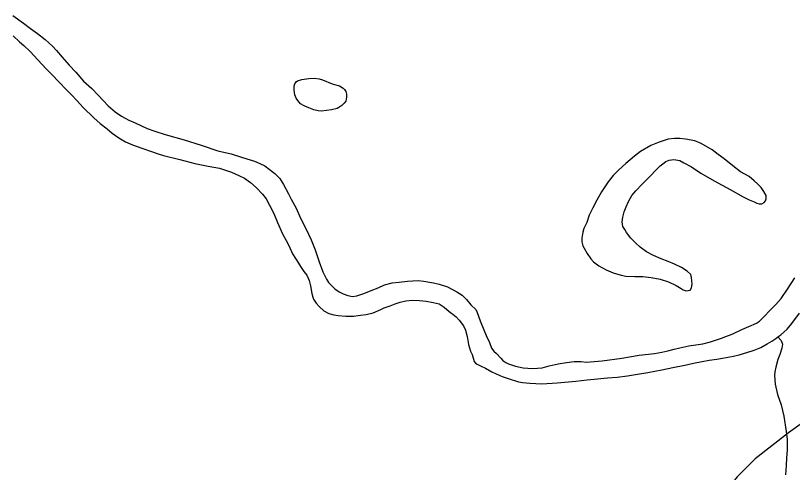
# Model space of a CAD drawing. Extents: x 2220236 to 2384410, y 720751 to 894131.
# Drawn here: x 2346104 to 2348326, y 845177 to 846485 of the extents above; entities that cross this region are included whole.
import ezdxf

# ---------------------------------------------------------------- set-up
doc = ezdxf.new("R2010")
doc.units = 0
for name, color, linetype in [('Exist Hydrographic Creek Double Shore', 7, 'Continuous'), ('Exist Hydrographic Misc Water Feature', 7, 'Continuous'), ('Exist Hydrographic Pond Under 1500 Sq Ft', 7, 'Continuous'), ('Exist Road Primary Interstate Ramp 1 Lane Attributed', 7, 'Continuous')]:
    doc.layers.add(name, color=color, linetype=linetype)

msp = doc.modelspace()

# ---------------------------------------------------------------- linework, layer by layer
at = {"layer": 'Exist Hydrographic Creek Double Shore'}
for points in [[(2346095.9, 846484.7), (2346126.3, 846462.9), (2346146.3, 846447.3), (2346166.6, 846433.4), (2346188.9, 846416.3), (2346209.1, 846396.7), (2346221.1, 846384.1), (2346237.3, 846365.1), (2346257.6, 846342.9), (2346275.8, 846323), (2346298.2, 846297), (2346322.4, 846275.6), (2346340.5, 846256.7), (2346355.3, 846240.2), (2346369, 846226), (2346389.1, 846208.8), (2346406.7, 846197), (2346427.5, 846184.8), (2346445.5, 846177.3), (2346480, 846161.6), (2346502, 846153.4), (2346531.9, 846144.1), (2346586.4, 846128.9), (2346634.6, 846113.8), (2346682.5, 846097.7), (2346720.6, 846088.4), (2346752.9, 846078.3), (2346787.1, 846067.5), (2346802.5, 846061.6), (2346817.2, 846054), (2346829.4, 846045.3), (2346845.3, 846032.2), (2346859.7, 846018), (2346869.9, 846001), (2346884.1, 845974.7), (2346892.3, 845958.6), (2346906.5, 845932.9), (2346918.8, 845904.5), (2346935.2, 845873.4), (2346949.6, 845842.8), (2346961, 845813.7), (2346972.5, 845779.7), (2346982.9, 845751.3), (2346992.9, 845729.7), (2346999.2, 845720.1), (2347009.2, 845709.7), (2347017.3, 845702.8), (2347029.5, 845693.4), (2347040.9, 845688), (2347053.9, 845682.9), (2347067.5, 845680.2), (2347079.6, 845682.3), (2347099.6, 845688.7), (2347121.3, 845697.2)], [(2346096.6, 846426.6), (2346114.7, 846409.3), (2346127, 846398.9), (2346145.1, 846381.6), (2346167.4, 846357.9), (2346191.7, 846332), (2346207.8, 846316.3), (2346228.4, 846294.1), (2346248.6, 846272.6), (2346264.7, 846256.9), (2346278.8, 846241), (2346297, 846221.4), (2346327.5, 846191.5), (2346345.5, 846175.8), (2346365.8, 846160.3), (2346380.1, 846148.4), (2346399, 846134.4), (2346418.2, 846123), (2346438.3, 846114.6), (2346464.6, 846105.2), (2346492.5, 846095.5), (2346511.5, 846089.1), (2346526.8, 846083.8), (2346573.9, 846072.6), (2346617, 846061.2), (2346655.1, 846053.9), (2346687.2, 846047.7), (2346721.5, 846036), (2346742.8, 846027), (2346758.2, 846019.4), (2346775.8, 846007), (2346791.8, 845992.9), (2346810, 845973.3), (2346820.4, 845959.6), (2346830.3, 845941.9), (2346842.8, 845917.8), (2346853, 845892), (2346867.5, 845859.8), (2346877.8, 845840.5), (2346886, 845824.4), (2346896.1, 845802.8), (2346912.6, 845776.3), (2346918.6, 845766.7), (2346928.7, 845752.3), (2346937, 845741.2), (2346943.2, 845726.7), (2346947.1, 845711.4), (2346951.6, 845689.3), (2346953.7, 845678.8), (2346955.5, 845673), (2346963.9, 845661.2), (2346971.8, 845651.7), (2346985.1, 845639.7), (2347000.2, 845631.5), (2347014.2, 845627.8), (2347026.4, 845626), (2347048.5, 845624.3), (2347070.4, 845624.5), (2347090.4, 845627), (2347106.3, 845629.3), (2347126.2, 845633.4), (2347148.1, 845643.1), (2347158.1, 845647.8), (2347175.2, 845654.1), (2347189.8, 845659.6), (2347203.7, 845664.4), (2347219.6, 845668.4), (2347238, 845669.8), (2347259.6, 845669), (2347277.8, 845667.5), (2347297.9, 845663.4), (2347315.2, 845659.2), (2347321.2, 845656.1), (2347330, 845649.9), (2347344, 845638), (2347352.1, 845631.8), (2347354.1, 845630.2), (2347364.3, 845621.8), (2347372.6, 845612.3), (2347384.7, 845596.4), (2347390.8, 845584.1), (2347395.1, 845566.3), (2347399.4, 845542.8), (2347405.4, 845524), (2347409.7, 845514.3)], [(2347121.3, 845697.2), (2347141.3, 845705.2), (2347159.4, 845713.5), (2347181.1, 845720), (2347201, 845721.8), (2347225.2, 845724.4), (2347255, 845726.3), (2347271.2, 845724.6), (2347299.3, 845719.2), (2347315.2, 845715.6), (2347339.5, 845707.7), (2347365.6, 845694), (2347381.5, 845683.9), (2347393.8, 845672.2), (2347405.9, 845656.3), (2347420.2, 845642.8), (2347424.2, 845634.7), (2347432.4, 845610.4), (2347443, 845584.6), (2347449.5, 845568.5), (2347459.2, 845549.2), (2347465.4, 845533), (2347471.7, 845524.4), (2347479.5, 845517.2), (2347491.9, 845503.9), (2347497.7, 845497.6), (2347505.8, 845492), (2347513.9, 845487.4), (2347533.9, 845481), (2347556, 845476), (2347582, 845474.8), (2347596.8, 845475.4), (2347610.2, 845476.6), (2347630, 845481.7), (2347656, 845487.6), (2347679.8, 845491.9), (2347702, 845494.5), (2347722, 845494.3), (2347735.9, 845492.6), (2347782, 845496.7), (2347837.8, 845503.9), (2347887.7, 845512.6), (2347931.5, 845517), (2347952.3, 845521.1), (2347969.6, 845525.1), (2347987.4, 845529.8), (2348003.4, 845533.7), (2348029.4, 845539.7), (2348069.2, 845544.6), (2348091.3, 845550.4), (2348123, 845561.6), (2348155, 845573.7), (2348180.7, 845586.2), (2348200.8, 845594.3), (2348222.7, 845604.4), (2348231.3, 845610.3), (2348242.4, 845620.6), (2348264.1, 845642.8), (2348277.9, 845657.5), (2348293.6, 845675.2), (2348311.3, 845701.5), (2348332.9, 845733.6)], [(2348284, 845564.9), (2348293, 845571.1), (2348310.7, 845587.3), (2348324.5, 845603.6), (2348346.2, 845632.4)], [(2347409.7, 845514.3), (2347415.8, 845494.9), (2347419.6, 845490.1), (2347424, 845487), (2347436, 845480.9), (2347448.1, 845474.9), (2347466.2, 845465.1), (2347478.3, 845459), (2347496, 845451.6), (2347512.3, 845445.7), (2347542.6, 845436.1), (2347553.8, 845434.2), (2347574.6, 845432.5), (2347608.8, 845430.6), (2347652.7, 845433.4), (2347706.6, 845437.9), (2347739, 845441.8), (2347768.4, 845444.7), (2347796.5, 845447.4), (2347824.3, 845449.2), (2347854.3, 845453.7), (2347882.4, 845458.2), (2347912.4, 845462.7), (2347952.1, 845470.9), (2347984, 845477.1), (2348018.2, 845484.4), (2348042.9, 845489.4), (2348068, 845494.7), (2348087.8, 845498.7), (2348109.7, 845501.3), (2348125.7, 845503.6), (2348157.6, 845509.8), (2348173.9, 845513.8), (2348195.6, 845520.2), (2348216.3, 845527), (2348235.4, 845534.3), (2348253.3, 845544.9), (2348267.1, 845552.7), (2348278.3, 845560.7), (2348284, 845564.9)]]:
    msp.add_lwpolyline(points, dxfattribs=at)
at = {"layer": 'Exist Hydrographic Misc Water Feature'}
msp.add_lwpolyline([(2348284, 845564.9), (2348293.3, 845554.7), (2348297.3, 845544.1), (2348295.5, 845532.5), (2348289.7, 845514.2), (2348284, 845500.2), (2348278, 845478.6), (2348275.7, 845464.4), (2348274.5, 845453.9), (2348276.7, 845430), (2348283.2, 845400.1), (2348293.6, 845370), (2348301.2, 845337.5), (2348308.2, 845294.4), (2348310.8, 845272.2), (2348311.1, 845240.4), (2348309.3, 845219), (2348307.6, 845196.6), (2348305.7, 845170.2)], dxfattribs=at)
at = {"layer": 'Exist Hydrographic Pond Under 1500 Sq Ft'}
for points in [[(2346982.1, 846301), (2347009.5, 846289), (2347016.4, 846287), (2347030.4, 846283.3), (2347040.5, 846277.1), (2347044.6, 846273.4), (2347048.4, 846266.9), (2347050.7, 846259.5), (2347050.7, 846251.3), (2347048.9, 846239.7), (2347043.5, 846233.9), (2347036.9, 846227.1), (2347028.9, 846221.8), (2347023.2, 846219), (2347007.2, 846215), (2346993.2, 846212.8), (2346979.2, 846210.6), (2346969, 846211.8), (2346957.4, 846214.6), (2346943, 846220), (2346929, 846226), (2346918.9, 846232.1), (2346911, 846241.6), (2346906.8, 846248), (2346902.8, 846257.7), (2346900.5, 846271.4), (2346900.4, 846282.2), (2346902.4, 846289.5), (2346906.2, 846294.6), (2346910.3, 846298.1), (2346922.3, 846301.8), (2346942.2, 846304.3), (2346958.3, 846304.9), (2346971.8, 846303.9), (2346982.1, 846301)], [(2348101.6, 846012), (2348147.9, 845987), (2348184.6, 845965.5), (2348202.3, 845957), (2348216.4, 845951), (2348224.4, 845947.4), (2348230.7, 845946.1), (2348238.6, 845945.4), (2348244.6, 845949.9), (2348248.4, 845954), (2348250.5, 845960), (2348250.4, 845969.8), (2348244.4, 845981.1), (2348236, 845992.2), (2348225.7, 846003.3), (2348215.9, 846011.7), (2348201.6, 846023.6), (2348177.4, 846037.4), (2348155.4, 846054.6), (2348130.9, 846074.9), (2348113.6, 846087.3), (2348096.7, 846099.8), (2348064.5, 846118.1), (2348046.4, 846125.6), (2348020.3, 846131.1), (2348004.1, 846132.7), (2347988.4, 846133.1), (2347970.4, 846130.7), (2347944.5, 846122.1), (2347920.6, 846112.2), (2347890.8, 846095.3), (2347874.2, 846082.5), (2347849.2, 846060.8), (2347829.2, 846042.9), (2347813.5, 846026.5), (2347798.5, 846008.8), (2347780, 845980.1), (2347766.5, 845956.6), (2347754.6, 845933.8), (2347744.9, 845913.7)], [(2347863.8, 845847.3), (2347851.4, 845863.2), (2347846.4, 845871.9), (2347841.1, 845880.9), (2347839.3, 845894.6), (2347841, 845907.1), (2347844.7, 845922.7), (2347850.6, 845937.1), (2347856.6, 845952.7), (2347866.4, 845969.6), (2347878, 845983.2), (2347895.9, 846001.9), (2347919.5, 846025.9), (2347935.3, 846042.3), (2347947.3, 846054.3), (2347955.2, 846060.2), (2347964.1, 846067.1), (2347972.9, 846070.7), (2347986.9, 846072.9), (2348003.4, 846069.7), (2348015.2, 846062.6), (2348037.3, 846051.4), (2348064, 846033.4), (2348101.6, 846012)], [(2347744.9, 845913.7), (2347737.3, 845892.1), (2347729.4, 845875.3), (2347726.3, 845864.7), (2347723.7, 845847.2), (2347723.8, 845837.4), (2347725.9, 845825.9), (2347738.3, 845803.5), (2347749.1, 845788.5), (2347756.6, 845779.6), (2347772.5, 845768.1), (2347792.7, 845756.5), (2347813.1, 845748.4), (2347836.3, 845741.8), (2347848.9, 845739.1), (2347874.9, 845737.8), (2347897.5, 845737.8), (2347921.9, 845734.8), (2347947.1, 845730), (2347971.3, 845722.8), (2347993.4, 845712.2), (2348007.6, 845702.9), (2348013.7, 845699.2), (2348021.6, 845696.9), (2348027.5, 845697.2), (2348033.4, 845699), (2348037.4, 845705.1), (2348039.2, 845715.7), (2348037.1, 845735.3), (2348034.8, 845743.4), (2348024.9, 845752.8), (2348008.7, 845763), (2347988.7, 845772.7), (2347970.6, 845780.2), (2347950.3, 845788.5), (2347928.2, 845798.1), (2347908.1, 845808.1), (2347890.2, 845821.2), (2347878.2, 845833.2), (2347863.8, 845847.3)]]:
    msp.add_lwpolyline(points, dxfattribs=at)
at = {"layer": 'Exist Road Primary Interstate Ramp 1 Lane Attributed'}
msp.add_lwpolyline([(2349038.3, 845861.6), (2348888.2, 845721.4), (2348806.8, 845642.2), (2348659.1, 845525.4), (2348536.1, 845441.8), (2348411, 845359.1), (2348314.9, 845289.8), (2348218.8, 845216), (2348167.4, 845164.6), (2348122.7, 845108.7), (2348074.7, 845026), (2348039, 844938.8)], dxfattribs=at)

doc.saveas('drawing.dxf')
